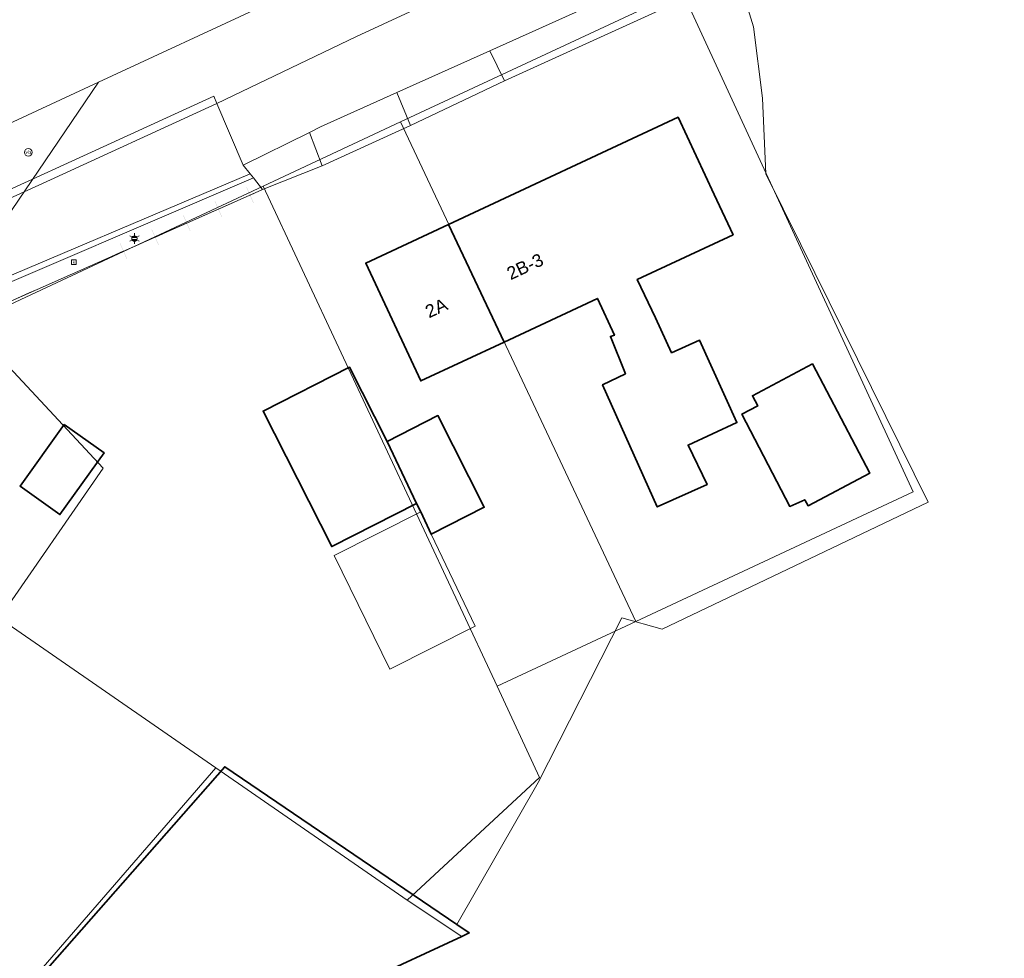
# Model space of a CAD drawing. Header units: metres. Extents: x 163543 to 168130, y 402678 to 405437.
# Tile 976 of 1056: x 165621 to 165679, y 403912 to 403967. Entities that reach past the tile are written whole.
import ezdxf
from ezdxf.enums import TextEntityAlignment as Align

# ---------------------------------------------------------------- set-up
doc = ezdxf.new("R2010")
doc.units = ezdxf.units.M
doc.layers.get('0').update_dxf_attribs({"lineweight": 25})
for name, color, linetype, lineweight in [('X-CA190022.004-UO-BGT_Ondergrond$0$GE_107_Schutting_Grens_GEM', 253, 'Continuous', 9), ('X-CA190022.004-UO-BGT_Ondergrond$0$GE_201_SHDHek_Lijn_GEM', 253, 'X-CA190022.004-UO-BGT_Ondergrond$0$Hekwerk', 9), ('X-CA190022.004-UO-BGT_Ondergrond$0$GE_202_SHDMuur30cm_Lijn_GEM', 253, 'Continuous', 9), ('X-CA190022.004-UO-BGT_Ondergrond$0$GE_203_VGOHaag_Lijn_GEM', 253, 'X-CA190022.004-UO-BGT_Ondergrond$0$Heg', 9), ('X-CA190022.004-UO-BGT_Ondergrond$0$GE_261_OSHHek_Lijn_GEM', 253, 'X-CA190022.004-UO-BGT_Ondergrond$0$Hekwerk', 9), ('X-CA190022.004-UO-BGT_Ondergrond$0$GE_314_WGDRijbaanLokaleweg_Vlak_GEM', 253, 'Continuous', 9), ('X-CA190022.004-UO-BGT_Ondergrond$0$GE_317_WGDVoetpad_Vlak_GEM', 253, 'Continuous', 9), ('X-CA190022.004-UO-BGT_Ondergrond$0$GE_322_WGDInrit_Vlak_GEM', 253, 'Continuous', 9), ('X-CA190022.004-UO-BGT_Ondergrond$0$GE_367_OWGBerm_groenvoorziening_grasenk_GEM', 253, 'Continuous', 9), ('X-CA190022.004-UO-BGT_Ondergrond$0$GE_401_OTDErf_Vlak_GEM', 253, 'Continuous', 9), ('X-CA190022.004-UO-BGT_Ondergrond$0$GE_432_OTDOnverhard_zand_Vlak_GEM', 253, 'Continuous', 9), ('X-CA190022.004-UO-BGT_Ondergrond$0$GE_4502_GBKN_Huisnummer_Lijn_GEM', 7, 'Continuous', 9), ('X-CA190022.004-UO-BGT_Ondergrond$0$GE_478_BTDGroenvoorziening_bosplantsoen_GEM', 253, 'Continuous', 9), ('X-CA190022.004-UO-BGT_Ondergrond$0$GE_601_PNDgrondvlakpand_Vlak_MV_GEM', 34, 'Continuous', 35), ('X-CA190022.004-UO-BGT_Ondergrond$0$GE_632_GBILuifel_Inrichtend_Vlak_GEM', 253, 'Continuous', 9), ('X-CA190022.004-UO-BGT_Ondergrond$0$GE_814_BRDVerkeersbord_Punt_GEM', 253, 'Continuous', 9), ('X-CA190022.004-UO-BGT_Ondergrond$0$GE_861_PALLichtmast_Punt_GEM', 253, 'Continuous', 9), ('X-CA190022.004-UO-BGT_Ondergrond$0$GE_886_PutKolk_Punt_GEM', 253, 'Continuous', 9), ('X-CA190022.004-UO-KAD_Percelen$0$B-WE-KG-GRENS_PERCEEL-GV', 150, 'Continuous', 9)]:
    doc.layers.add(name, color=color, linetype=linetype, lineweight=lineweight)
doc.styles.add('X-CA190022.004-UO-BGT_Ondergrond$0$BGT_NAR', font='arial.ttf', dxfattribs={"height": 1})
doc.styles.add('X-CA190022.004-UO-BGT_Ondergrond$0$NLCS-ISO', font='NLCS-ISO.ttf')
doc.linetypes.add('X-CA190022.004-UO-BGT_Ondergrond$0$Heg', pattern='A,5,-1.5,[2,dgnlstyle-meierijstad.shx,S=0.007937,R=45,X=0,Y=0],-1.5', length=8)
doc.linetypes.add('X-CA190022.004-UO-BGT_Ondergrond$0$Hekwerk', pattern='A,5,-1.5,[2,dgnlstyle-Veghel.shx,S=0.007937,R=0,X=0,Y=0],-1.5', length=8)

# ---------------------------------------------------------------- blocks, each defined once
blk = doc.blocks.new('X-CA190022.004-UO-BGT_Ondergrond$0$SRI-KOLK-SO')
at = {"color": 0, "linetype": 'ByBlock', "lineweight": 18}
blk.add_lwpolyline([(-1.125, -1.125), (1.125, -1.125), (1.125, 1.125), (-1.125, 1.125)], close=True, dxfattribs=at)
at = {"color": 0, "linetype": 'ByBlock', "lineweight": 18, "style": 'X-CA190022.004-UO-BGT_Ondergrond$0$NLCS-ISO'}
blk.add_text('k', height=1.5, dxfattribs=at).set_placement((0, 0), align=Align.MIDDLE_CENTER)
blk = doc.blocks.new('X-CA190022.004-UO-BGT_Ondergrond$0$IMGEOKolk')
at = {"xscale": 5, "yscale": 5, "zscale": 5}
blk.add_blockref('X-CA190022.004-UO-BGT_Ondergrond$0$SRI-KOLK-SO', (0, 0), dxfattribs=at)
blk = doc.blocks.new('X-CA190022.004-UO-BGT_Ondergrond$0$SIE-WEG_PAAL_VERKEERSBORD-SO')
at = {"linetype": 'ByBlock', "lineweight": 18}
blk.add_circle((0, 0), 1.5, dxfattribs=at)
at = {"linetype": 'ByBlock', "lineweight": 18, "style": 'X-CA190022.004-UO-BGT_Ondergrond$0$NLCS-ISO'}
blk.add_text('vb', height=1.5, dxfattribs=at).set_placement((0, 0.13), align=Align.MIDDLE_CENTER)
blk = doc.blocks.new('X-CA190022.004-UO-BGT_Ondergrond$0$IMGEOVerkeersbord')
at = {"xscale": 5, "yscale": 5, "zscale": 5}
blk.add_blockref('X-CA190022.004-UO-BGT_Ondergrond$0$SIE-WEG_PAAL_VERKEERSBORD-SO', (0, 0), dxfattribs=at)
blk = doc.blocks.new('X-CA190022.004-UO-BGT_Ondergrond$0$N-SIE-WEG_LICHTMAST-SO')
h = blk.add_hatch(color=256)
h.paths.add_polyline_path([(1.16, 0.5, 0.658505), (-1.16, 0.5)])
h.paths.add_polyline_path([(-1.16, -0.5, 0.658505), (1.16, -0.5)])
at = {"flags": 128}
for points in [[(-2.19, 1.27), (-1.1, 0.63)], [(-1.16, 0.5), (1.16, 0.5)], [(0, 1.27), (0, 2.53)], [(1.1, 0.63), (2.19, 1.27)], [(-2.19, -1.27), (-1.1, -0.63)], [(-1.16, -0.5), (1.16, -0.5)], [(0, -1.27), (0, -2.53)], [(2.19, -1.27), (1.1, -0.63)]]:
    blk.add_lwpolyline(points, dxfattribs=at)
at = {"ltscale": 0.5}
blk.add_circle((0, 0), 1.27, dxfattribs=at)
at = {"style": 'X-CA190022.004-UO-BGT_Ondergrond$0$NLCS-ISO'}
blk.add_attdef('TYPE', text='', height=1.8, dxfattribs=at).set_placement((0, 2.53), align=Align.BOTTOM_CENTER)
blk = doc.blocks.new('X-CA190022.004-UO-BGT_Ondergrond$0$IMGEOLichtmastpaal')
at = {"xscale": 5, "yscale": 5, "zscale": 5}
blk.add_blockref('X-CA190022.004-UO-BGT_Ondergrond$0$N-SIE-WEG_LICHTMAST-SO', (0, 6.4), dxfattribs=at)

msp = doc.modelspace()

# ---------------------------------------------------------------- linework, layer by layer
at = {"layer": 'X-CA190022.004-UO-BGT_Ondergrond$0$GE_107_Schutting_Grens_GEM'}
for p, q in [((165634.965, 403956.858), (165635.252, 403956.985)), ((165635.252, 403956.985), (165635.69, 403957.179)), ((165633.114, 403956.038), (165634.028, 403956.443)), ((165634.028, 403956.443), (165634.943, 403956.848)), ((165632.177, 403955.623), (165633.091, 403956.028)), ((165630.325, 403954.803), (165631.239, 403955.208)), ((165631.262, 403955.218), (165632.177, 403955.623)), ((165629.411, 403954.398), (165630.325, 403954.803)), ((165627.559, 403953.578), (165628.474, 403953.983)), ((165628.474, 403953.983), (165629.388, 403954.388)), ((165626.622, 403953.163), (165627.536, 403953.568)), ((165621.119, 403950.725), (165622.033, 403951.13)), ((165622.033, 403951.13), (165622.499, 403951.337))]:
    msp.add_line(p, q, dxfattribs=at)
msp.add_solid([(165634.74, 403957.305), (165634.763, 403957.315), (165635.145, 403956.391), (165635.168, 403956.401)], dxfattribs=at)
at = {"layer": 'X-CA190022.004-UO-BGT_Ondergrond$0$GE_107_Schutting_Grens_GEM', "extrusion": (0, 0, -1)}
for points in [[(-165632.889, 403956.485), (-165632.911, 403956.495), (-165633.293, 403955.571), (-165633.316, 403955.581)], [(-165631.037, 403955.665), (-165631.06, 403955.675), (-165631.442, 403954.751), (-165631.465, 403954.761)], [(-165629.185, 403954.845), (-165629.208, 403954.855), (-165629.59, 403953.931), (-165629.613, 403953.941)], [(-165627.334, 403954.025), (-165627.357, 403954.035), (-165627.739, 403953.111), (-165627.762, 403953.121)]]:
    msp.add_solid(points, dxfattribs=at)
at = {"layer": 'X-CA190022.004-UO-BGT_Ondergrond$0$GE_201_SHDHek_Lijn_GEM'}
for p, q in [((165665.14, 403958.09), (165667.2, 403953.97)), ((165626.622, 403953.163), (165622.499, 403951.337))]:
    msp.add_line(p, q, dxfattribs=at)
at = {"layer": 'X-CA190022.004-UO-BGT_Ondergrond$0$GE_202_SHDMuur30cm_Lijn_GEM'}
msp.add_line((165647.052, 403914.18), (165651.811, 403922.489), dxfattribs=at)
at = {"layer": 'X-CA190022.004-UO-BGT_Ondergrond$0$GE_203_VGOHaag_Lijn_GEM'}
for p, q in [((165674.639, 403938.886), (165667.2, 403953.97)), ((165659.074, 403931.448), (165674.639, 403938.886)), ((165651.811, 403922.489), (165656.718, 403932.117)), ((165656.718, 403932.117), (165659.074, 403931.448))]:
    msp.add_line(p, q, dxfattribs=at)
at = {"layer": 'X-CA190022.004-UO-BGT_Ondergrond$0$GE_261_OSHHek_Lijn_GEM'}
msp.add_line((165649.855, 403963.532), (165657.607, 403967.081), dxfattribs=at)
at = {"layer": 'X-CA190022.004-UO-BGT_Ondergrond$0$GE_314_WGDRijbaanLokaleweg_Vlak_GEM', "flags": 128}
for points in [[(165749.675, 404012.092), (165713.981, 403995.382), (165712.418, 403994.65), (165711.211, 403994.085), (165702.475, 403989.995), (165702.086, 403989.813), (165668.63, 403974.15), (165661.097, 403970.757), (165648.99, 403965.304), (165643.541, 403962.849), (165639.08, 403960.84), (165638.43, 403960.519), (165634.557, 403958.609), (165633.01, 403962.22), (165641.19, 403966.13), (165779.72, 404030.211), (165787.01, 404033.971), (165797.263, 404039.782), (165798.623, 404040.442), (165799.901, 404041.061), (165801.657, 404037.014), (165785.92, 404029.061), (165749.675, 404012.092)], [(165600.593, 403935.372), (165587.822, 403916.26), (165575.422, 403899.177), (165575.11, 403899.414), (165587.87, 403917.06), (165600.08, 403935.46), (165613.64, 403953.86), (165632.83, 403962.65), (165633.01, 403962.22), (165622.796, 403957.526), (165614.585, 403953.802), (165613.933, 403953.458), (165613.45, 403952.84), (165600.593, 403935.372)], [(165617.76, 403950.802), (165616.608, 403950.347), (165604.091, 403932.75), (165591.491, 403913.84), (165578.994, 403896.564), (165575.407, 403899.156), (165575.422, 403899.177), (165587.822, 403916.26), (165600.593, 403935.372), (165613.45, 403952.84), (165613.933, 403953.458), (165614.585, 403953.802), (165622.796, 403957.526), (165633.01, 403962.22), (165634.557, 403958.609), (165634.954, 403958.107), (165617.76, 403950.802)], [(165635.147, 403957.864), (165616.86, 403950.03), (165604.29, 403932.3), (165591.66, 403913.4), (165579.265, 403896.264), (165578.95, 403896.503), (165578.994, 403896.564), (165591.491, 403913.84), (165604.091, 403932.75), (165616.608, 403950.347), (165617.76, 403950.802), (165634.954, 403958.107), (165635.147, 403957.864)]]:
    msp.add_lwpolyline(points, dxfattribs=at)
at = {"layer": 'X-CA190022.004-UO-BGT_Ondergrond$0$GE_317_WGDVoetpad_Vlak_GEM', "flags": 128}
msp.add_lwpolyline([(165595.7, 403918.13), (165587.62, 403905.37), (165580.023, 403895.689), (165579.265, 403896.264), (165591.66, 403913.4), (165604.29, 403932.3), (165616.86, 403950.03), (165635.147, 403957.864), (165635.69, 403957.179), (165635.252, 403956.985), (165626.622, 403953.163), (165622.499, 403951.337), (165618.33, 403949.49), (165610.89, 403940.78), (165604.26, 403931.17), (165595.7, 403918.13)], dxfattribs=at)
at = {"layer": 'X-CA190022.004-UO-BGT_Ondergrond$0$GE_322_WGDInrit_Vlak_GEM', "flags": 128}
for points in [[(165649.855, 403963.532), (165644.355, 403960.932), (165643.541, 403962.849), (165648.99, 403965.304), (165649.855, 403963.532)], [(165638.43, 403960.519), (165639.168, 403958.562), (165635.69, 403957.179), (165635.147, 403957.864), (165634.954, 403958.107), (165634.557, 403958.609), (165638.43, 403960.519)]]:
    msp.add_lwpolyline(points, dxfattribs=at)
at = {"layer": 'X-CA190022.004-UO-BGT_Ondergrond$0$GE_367_OWGBerm_groenvoorziening_grasenk_GEM', "flags": 128}
for points in [[(165663.159, 403970.826), (165663.484, 403969.771), (165657.607, 403967.081), (165649.855, 403963.532), (165648.99, 403965.304), (165661.097, 403970.757), (165668.63, 403974.15), (165702.086, 403989.813), (165702.956, 403987.975), (165693.411, 403983.573), (165692.874, 403984.857), (165663.159, 403970.826)], [(165644.355, 403960.932), (165639.168, 403958.562), (165638.43, 403960.519), (165639.08, 403960.84), (165643.541, 403962.849), (165644.355, 403960.932)]]:
    msp.add_lwpolyline(points, dxfattribs=at)
at = {"layer": 'X-CA190022.004-UO-BGT_Ondergrond$0$GE_401_OTDErf_Vlak_GEM', "flags": 128}
for points in [[(165607.506, 403911.446), (165603.43, 403914.471), (165609.12, 403916.838), (165612.699, 403922.171), (165614.512, 403924.757), (165610.639, 403927.224), (165617.169, 403936.426), (165615, 403937.93), (165610.89, 403940.78), (165618.33, 403949.49), (165622.499, 403951.337), (165626.622, 403953.163), (165635.252, 403956.985), (165635.69, 403957.179), (165639.168, 403958.562), (165644.355, 403960.932), (165649.855, 403963.532), (165657.607, 403967.081), (165663.484, 403969.771), (165664.427, 403966.707), (165664.947, 403962.534), (165665.14, 403958.09), (165667.2, 403953.97)], [(165646.576, 403955.141), (165660.01, 403961.41), (165662.13, 403956.88), (165663.225, 403954.539), (165657.622, 403951.925), (165658.678, 403949.663), (165659.628, 403947.627), (165661.262, 403948.375), (165663.451, 403943.54), (165660.593, 403942.225), (165661.703, 403939.92), (165658.787, 403938.612), (165655.587, 403945.756), (165656.923, 403946.402), (165656.05, 403948.584), (165656.286, 403948.658), (165655.284, 403950.807), (165649.821, 403948.258), (165644.943, 403945.982), (165641.73, 403952.88), (165646.576, 403955.141)], [(165667.2, 403953.97), (165674.639, 403938.886), (165659.074, 403931.448), (165656.718, 403932.117), (165651.811, 403922.489), (165647.052, 403914.18), (165633.474, 403923.407), (165612.279, 403899.313)], [(165642.977, 403942.444), (165645.948, 403943.949), (165648.666, 403938.585), (165645.554, 403937.009), (165644.946, 403938.327), (165644.689, 403938.8), (165639.735, 403936.29), (165635.721, 403944.213), (165640.782, 403946.777), (165642.977, 403942.444)], [(165667.871, 403946.972), (165671.242, 403940.591), (165667.618, 403938.677), (165667.426, 403939.027), (165666.541, 403938.639), (165663.742, 403944.043), (165664.669, 403944.523), (165664.361, 403945.118), (165667.871, 403946.972)], [(165623.821, 403938.156), (165621.49, 403939.825), (165624.076, 403943.435), (165626.407, 403941.766), (165623.821, 403938.156)]]:
    msp.add_lwpolyline(points, dxfattribs=at)
at = {"layer": 'X-CA190022.004-UO-BGT_Ondergrond$0$GE_432_OTDOnverhard_zand_Vlak_GEM', "flags": 128}
msp.add_lwpolyline([(165680.826, 403860.84), (165666.605, 403878.436), (165659.101, 403886.539), (165652.459, 403894.903), (165653.696, 403896.105), (165641.715, 403910.862), (165647.344, 403913.474), (165647.788, 403913.68), (165647.052, 403914.18), (165651.811, 403922.489), (165656.718, 403932.117), (165659.074, 403931.448), (165674.639, 403938.886), (165667.2, 403953.97), (165665.14, 403958.09), (165664.947, 403962.534), (165664.427, 403966.707), (165663.484, 403969.771), (165693.411, 403983.573)], dxfattribs=at)
at = {"layer": 'X-CA190022.004-UO-BGT_Ondergrond$0$GE_478_BTDGroenvoorziening_bosplantsoen_GEM', "flags": 128}
for points in [[(165797.263, 404039.782), (165787.01, 404033.971), (165779.72, 404030.211), (165641.19, 403966.13), (165633.01, 403962.22), (165632.83, 403962.65)], [(165632.83, 403962.65), (165613.64, 403953.86)]]:
    msp.add_lwpolyline(points, dxfattribs=at)
at = {"layer": 'X-CA190022.004-UO-BGT_Ondergrond$0$GE_601_PNDgrondvlakpand_Vlak_MV_GEM', "flags": 128}
for points in [[(165662.13, 403956.88), (165663.225, 403954.539), (165657.622, 403951.925), (165658.678, 403949.663), (165659.628, 403947.627), (165661.262, 403948.375), (165663.451, 403943.54), (165660.593, 403942.225), (165661.703, 403939.92), (165658.787, 403938.612), (165655.587, 403945.756), (165656.923, 403946.402), (165656.05, 403948.584), (165656.286, 403948.658), (165655.284, 403950.807), (165649.821, 403948.258), (165646.576, 403955.141), (165660.01, 403961.41), (165662.13, 403956.88)], [(165646.576, 403955.141), (165649.821, 403948.258), (165644.943, 403945.982), (165641.73, 403952.88), (165646.576, 403955.141)], [(165642.977, 403942.444), (165644.689, 403938.8), (165639.735, 403936.29), (165635.721, 403944.213), (165640.782, 403946.777), (165642.977, 403942.444)], [(165667.871, 403946.972), (165671.242, 403940.591), (165667.618, 403938.677), (165667.426, 403939.027), (165666.541, 403938.639), (165663.742, 403944.043), (165664.669, 403944.523), (165664.361, 403945.118), (165667.871, 403946.972)], [(165642.977, 403942.444), (165645.948, 403943.949), (165648.666, 403938.585), (165645.554, 403937.009), (165644.946, 403938.327), (165644.689, 403938.8), (165642.977, 403942.444)], [(165624.076, 403943.435), (165626.407, 403941.766), (165623.821, 403938.156), (165621.49, 403939.825), (165624.076, 403943.435)], [(165633.518, 403904.928), (165632.27, 403904.308), (165622.851, 403892.871), (165620.215, 403895.451), (165613.58, 403887.72), (165600.3, 403872.86), (165593.56, 403878.88), (165596.89, 403882.61), (165600.164, 403886.277), (165600.52, 403885.959), (165601.542, 403887.137), (165606.299, 403892.532), (165612.279, 403899.313), (165633.474, 403923.407), (165647.052, 403914.18), (165647.788, 403913.68), (165647.344, 403913.474), (165641.715, 403910.862), (165635.779, 403906.425), (165633.518, 403904.928)]]:
    msp.add_lwpolyline(points, dxfattribs=at)
at = {"layer": 'X-CA190022.004-UO-BGT_Ondergrond$0$GE_632_GBILuifel_Inrichtend_Vlak_GEM', "flags": 128}
msp.add_lwpolyline([(165645.554, 403937.009), (165648.135, 403931.627), (165643.135, 403929.118), (165639.877, 403935.756), (165644.946, 403938.327), (165645.554, 403937.009)], dxfattribs=at)
at = {"layer": 'X-CA190022.004-UO-KAD_Percelen$0$B-WE-KG-GRENS_PERCEEL-GV', "flags": 128}
for points in [[(166030.162, 404168.179), (165779.462, 404047.714), (165708.511, 404013.797), (165662.681, 403991.47), (165621.603, 403971.698), (165542.346, 403933.605), (165550.7, 403934.73), (165595.55, 403956.25), (165604.67, 403957.98), (165608.65, 403957.02), (165612.55, 403954.71), (165614.98, 403958.31), (165626.081, 403963.454), (165764.026, 404027.374), (165767.745, 404019.359), (165801.387, 404035.794), (165812.66, 404029.765), (165829.051, 404041.163)], [(165701.362, 403987.88), (165669.341, 403973.078), (165660.23, 403968.824), (165673.777, 403939.484), (165657.528, 403931.905), (165649.426, 403928.126), (165651.89, 403922.769), (165644.15, 403915.602), (165647.344, 403913.474), (165641.715, 403910.862), (165653.696, 403896.105), (165652.084, 403894.546), (165659.331, 403886.127), (165666.213, 403878.13), (165673.482, 403869.684), (165680.461, 403861.575)]]:
    msp.add_lwpolyline(points, dxfattribs=at)
for points in [[(165615.539, 403947.96), (165618.466, 403949.326), (165635.722, 403957.382), (165643.753, 403961.132), (165660.23, 403968.824), (165669.341, 403973.078), (165701.362, 403987.88), (165730.802, 404001.489), (165744.608, 404008.056), (165767.745, 404019.359), (165764.026, 404027.374), (165626.081, 403963.454)], [(165657.528, 403931.905), (165673.777, 403939.484), (165660.23, 403968.824), (165643.753, 403961.132)], [(165602.562, 403929.107), (165604.26, 403931.17), (165610.89, 403940.78), (165615.539, 403947.96), (165626.081, 403963.454), (165614.98, 403958.31), (165612.55, 403954.71), (165610.236, 403950.957), (165594.244, 403927.441), (165590.238, 403921.747), (165589.7, 403920.758), (165572.74, 403895.819), (165577.058, 403891.868), (165584.253, 403902.044), (165586.818, 403905.845), (165595.41, 403918.575), (165600.411, 403925.983)], [(165643.753, 403961.132), (165635.722, 403957.382), (165649.426, 403928.126), (165657.528, 403931.905)], [(165644.15, 403915.602), (165651.89, 403922.769), (165649.426, 403928.126), (165635.722, 403957.382), (165618.466, 403949.326), (165626.359, 403940.875), (165620.27, 403932.106), (165632.948, 403923.344)], [(165618.466, 403949.326), (165615.539, 403947.96), (165610.89, 403940.78), (165604.26, 403931.17), (165602.562, 403929.107), (165608.817, 403924.882), (165612.699, 403922.171), (165613.167, 403921.875), (165620.27, 403932.106), (165626.359, 403940.875)], [(165599.34, 403898.727), (165606.255, 403892.571), (165612.599, 403899.885), (165632.948, 403923.344), (165620.27, 403932.106), (165613.167, 403921.875), (165611.976, 403920.159), (165613.591, 403918.85), (165606.534, 403910.263), (165604.684, 403907.296)], [(165593.56, 403878.88), (165600.3, 403872.86), (165602.245, 403871.285), (165607.355, 403877.031), (165612.858, 403883.22), (165632.266, 403905.001), (165641.715, 403910.862), (165647.344, 403913.474), (165644.15, 403915.602), (165632.948, 403923.344), (165612.599, 403899.885), (165606.255, 403892.571), (165601.449, 403887.031), (165600.164, 403886.277)]]:
    msp.add_lwpolyline(points, close=True, dxfattribs=at)

# ---------------------------------------------------------------- block references
at = {"layer": 'X-CA190022.004-UO-BGT_Ondergrond$0$GE_814_BRDVerkeersbord_Punt_GEM', "xscale": 0.03, "yscale": 0.03, "zscale": 0.02}
msp.add_blockref('X-CA190022.004-UO-BGT_Ondergrond$0$IMGEOVerkeersbord', (165621.972, 403959.359), dxfattribs=at)
at = {"layer": 'X-CA190022.004-UO-BGT_Ondergrond$0$GE_861_PALLichtmast_Punt_GEM', "xscale": 0.025, "yscale": 0.025, "zscale": 0.025}
msp.add_blockref('X-CA190022.004-UO-BGT_Ondergrond$0$IMGEOLichtmastpaal', (165628.186, 403954.151), dxfattribs=at)
at = {"layer": 'X-CA190022.004-UO-BGT_Ondergrond$0$GE_886_PutKolk_Punt_GEM', "xscale": 0.025, "yscale": 0.025, "zscale": 0.025}
msp.add_blockref('X-CA190022.004-UO-BGT_Ondergrond$0$IMGEOKolk', (165624.64, 403952.931), dxfattribs=at)

# ---------------------------------------------------------------- texts
at = {"layer": 'X-CA190022.004-UO-BGT_Ondergrond$0$GE_4502_GBKN_Huisnummer_Lijn_GEM', "style": 'X-CA190022.004-UO-BGT_Ondergrond$0$BGT_NAR'}
for s, p in [('2B-3', (165651.049, 403952.676)), ('2A', (165645.854, 403950.251))]:
    msp.add_text(s, height=0.75, rotation=25, dxfattribs=at).set_placement(p, align=Align.MIDDLE_CENTER)

doc.saveas('drawing.dxf')
